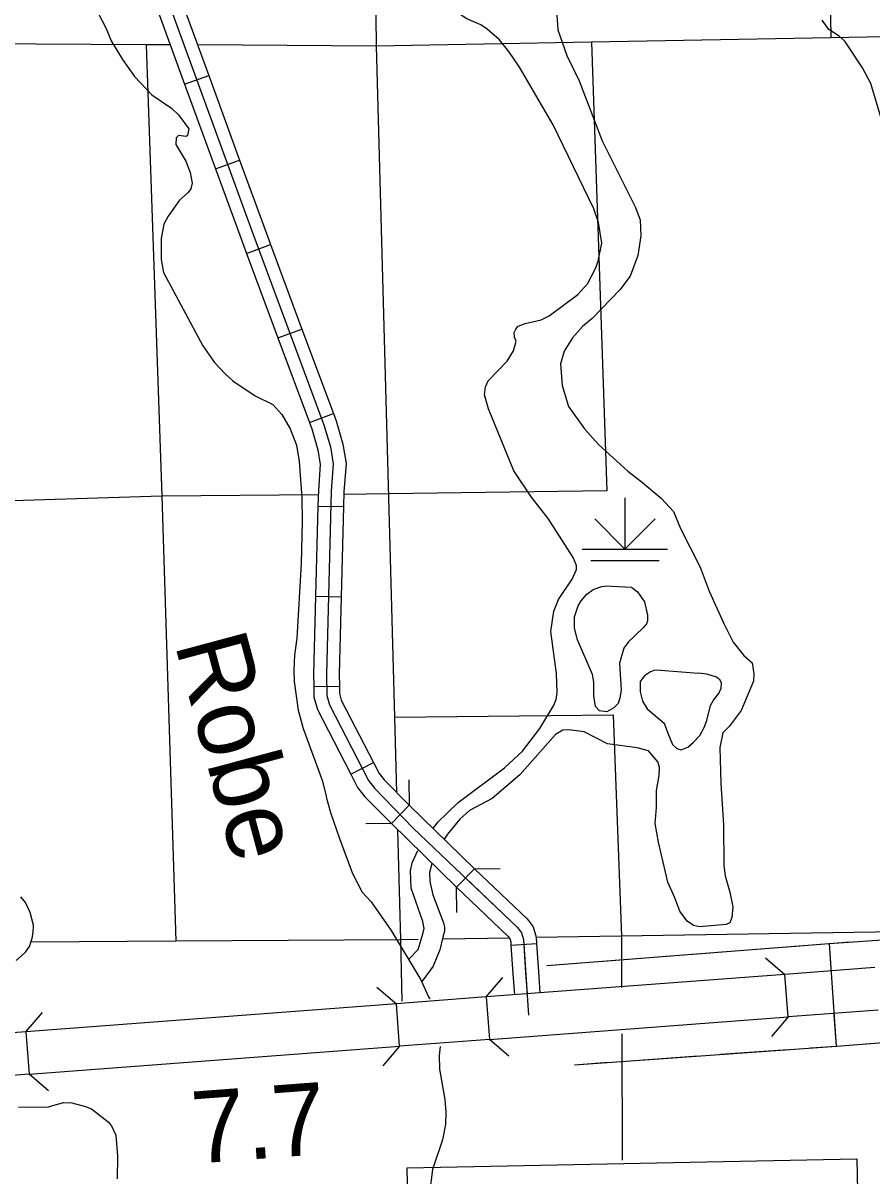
# Model space of a CAD drawing. Extents: x 1084508 to 1142749, y 1057638 to 1093403.
# Drawn here: x 1092155 to 1093716, y 1068310 to 1070432 of the extents above; entities that cross this region are included whole.
import ezdxf

# ---------------------------------------------------------------- set-up
doc = ezdxf.new("R2010")
doc.units = 0
for name, color, linetype in [('Level 15', 7, 'Continuous'), ('Level 32', 7, 'Continuous'), ('Level 35', 7, 'Continuous'), ('Level 37', 7, 'Continuous'), ('Level 38', 7, 'Continuous'), ('Level 43', 7, 'Continuous'), ('Level 44', 7, 'Continuous'), ('Level 47', 7, 'Continuous'), ('Level 48', 7, 'Continuous'), ('Level 5', 7, 'Continuous'), ('Level 7', 7, 'Continuous')]:
    doc.layers.add(name, color=color, linetype=linetype)

msp = doc.modelspace()

# ---------------------------------------------------------------- linework, layer by layer
at = {"layer": 'Level 15'}
for p, q in [((1093562.5, 1068602.9), (1093556.5, 1068681.2)), ((1093007.2, 1068639.7), (1093013.1, 1068561.4)), ((1092847.9, 1068549), (1092841.9, 1068627.2)), ((1092160.4, 1068575.7), (1092166.4, 1068497.5))]:
    msp.add_line(p, q, dxfattribs=at)
for points in [[(1093556.5, 1068681.2), (1093007.2, 1068639.7)], [(1093721.8, 1068693.7), (1093556.5, 1068681.2)], [(1093007.2, 1068639.7), (1092841.9, 1068627.2)], [(1092841.9, 1068627.2), (1092160.4, 1068575.7)], [(1093727.8, 1068615.4), (1093562.5, 1068602.9)], [(1093013.1, 1068561.4), (1093562.5, 1068602.9)], [(1092160.4, 1068575.7), (1091995.1, 1068563.2)], [(1092166.4, 1068497.5), (1092847.9, 1068549)], [(1093013.1, 1068561.4), (1092847.9, 1068549)], [(1092166.4, 1068497.5), (1092001.1, 1068485)]]:
    msp.add_lwpolyline(points, dxfattribs=at)
at = {"layer": 'Level 32'}
for p, q in [((1092452.6, 1070318.9), (1092496.8, 1070335.1)), ((1092509.4, 1070163.2), (1092553.6, 1070179.4)), ((1092566.4, 1070007.5), (1092610.6, 1070023.9)), ((1092624.2, 1069852.1), (1092668.3, 1069868.5)), ((1092682, 1069696.8), (1092726.1, 1069713.2)), ((1092697.7, 1069543), (1092744.8, 1069541.8)), ((1092693.5, 1069377.3), (1092740.6, 1069376.1)), ((1092690.2, 1069210.7), (1092737.2, 1069211.4)), ((1092757.9, 1069049.7), (1092799.8, 1069071.3)), ((1092832.8, 1068958.7), (1092865.7, 1068992.4)), ((1092952.8, 1068842), (1092985.6, 1068875.7)), ((1093052.6, 1068735), (1093099.6, 1068738.3))]:
    msp.add_line(p, q, dxfattribs=at)
for points in [[(1092395, 1070545.5), (1092575.9, 1070049.5), (1092708.8, 1069692.1), (1092720.7, 1069651.7), (1092725.7, 1069620.5), (1092722, 1069570.3), (1092713.4, 1069233.8), (1092713.9, 1069194.5), (1092718.7, 1069177.4), (1092790.5, 1069037.8), (1092801.7, 1069023.8), (1092872.9, 1068950.1), (1093064.6, 1068767.4), (1093071.8, 1068757.9), (1093075.5, 1068745.5), (1093085.1, 1068606.2)], [(1092440, 1070490.8), (1092496.8, 1070335.1)], [(1092395.8, 1070474.6), (1092452.6, 1070318.9)], [(1092496.8, 1070335.1), (1092553.6, 1070179.4)], [(1092452.6, 1070318.9), (1092509.4, 1070163.2)], [(1092509.4, 1070163.2), (1092553.8, 1070041.4), (1092566.4, 1070007.5)], [(1092553.6, 1070179.4), (1092598, 1070057.6), (1092610.6, 1070023.9)], [(1092610.6, 1070023.9), (1092668.3, 1069868.5)], [(1092566.4, 1070007.5), (1092624.2, 1069852.1)], [(1092668.3, 1069868.5), (1092726.1, 1069713.2)], [(1092624.2, 1069852.1), (1092682, 1069696.8)], [(1092682, 1069696.8), (1092686.5, 1069684.7), (1092697.7, 1069646.5), (1092702, 1069619.5), (1092698.5, 1069571.5), (1092697.7, 1069543)], [(1092726.1, 1069713.2), (1092731.2, 1069699.6), (1092743.7, 1069656.9), (1092749.4, 1069621.5), (1092745.5, 1069569.2), (1092744.8, 1069541.8)], [(1092697.7, 1069543), (1092693.5, 1069377.3)], [(1092744.8, 1069541.8), (1092740.6, 1069376.1)], [(1092693.5, 1069377.3), (1092689.8, 1069233.9), (1092690.2, 1069210.7)], [(1092740.6, 1069376.1), (1092736.9, 1069233.7), (1092737.2, 1069211.4)], [(1092690.2, 1069210.7), (1092690.4, 1069191.2), (1092696.6, 1069168.8), (1092757.9, 1069049.7)], [(1092737.2, 1069211.4), (1092737.4, 1069197.9), (1092740.7, 1069186), (1092799.8, 1069071.3)], [(1092799.8, 1069071.3), (1092810.4, 1069050.6), (1092819.4, 1069039.3), (1092865.7, 1068992.4)], [(1092757.9, 1069049.7), (1092770.7, 1069024.9), (1092784, 1069008.2), (1092832.8, 1068958.7)], [(1092865.7, 1068992.4), (1092985.6, 1068875.7)], [(1092832.8, 1068958.7), (1092952.8, 1068842)], [(1092985.6, 1068875.7), (1093082.2, 1068783.2), (1093093.2, 1068768.8), (1093098.8, 1068749.7), (1093099.6, 1068738.3)], [(1092969.3, 1068858.7), (1093064.6, 1068767.4), (1093071.8, 1068757.9), (1093075.5, 1068745.5), (1093079.7, 1068684.1)], [(1092952.8, 1068842), (1093047, 1068751.7), (1093050.5, 1068747.1), (1093052.2, 1068741.4), (1093052.6, 1068735)], [(1093052.6, 1068735), (1093056.2, 1068682.5), (1093058.9, 1068643.6)], [(1093099.6, 1068738.3), (1093103.2, 1068685.7), (1093105.9, 1068647.1)], [(1093079.7, 1068684.1), (1093082.4, 1068645.5)]]:
    msp.add_lwpolyline(points, dxfattribs=at)
at = {"layer": 'Level 35'}
for points in [[(1092276, 1070484.8), (1092308.1, 1070421.7), (1092317.6, 1070398.8), (1092338.1, 1070364.5), (1092360.1, 1070333.5), (1092392.2, 1070299.3), (1092428.4, 1070274.7), (1092441, 1070262.9), (1092460.1, 1070236.8), (1092457.6, 1070224.4), (1092455.2, 1070222.8), (1092441.3, 1070224.8), (1092437.1, 1070220.3), (1092436.5, 1070208), (1092454.8, 1070177.2), (1092462.6, 1070156.4), (1092466.7, 1070136.7), (1092464.2, 1070126.5), (1092459.1, 1070119.8), (1092443, 1070105.4), (1092422.3, 1070076.1), (1092414.3, 1070061.4), (1092409.2, 1070035.1), (1092409.2, 1069996.8), (1092414, 1069972.7), (1092486, 1069837.4), (1092507.4, 1069806.9), (1092526.9, 1069786.2), (1092541.4, 1069773.5), (1092582.1, 1069745.6), (1092614.5, 1069730), (1092631.5, 1069711.5), (1092646.8, 1069685), (1092658.1, 1069655.2)], [(1092658.1, 1069655.2), (1092663.4, 1069624.6), (1092668.3, 1069557.9), (1092668.6, 1069513.7), (1092666.7, 1069437.3), (1092658.9, 1069299.9), (1092654.5, 1069268.7), (1092653.2, 1069241.9), (1092653.9, 1069219.9), (1092661.5, 1069167.6), (1092670.8, 1069133.7), (1092705.8, 1069037), (1092713, 1069009.3), (1092713.5, 1069005.4)], [(1093274.8, 1069393), (1093285.4, 1069385.2), (1093298.1, 1069366.6), (1093303.8, 1069342.3), (1093303.6, 1069331.9), (1093301.9, 1069326.1), (1093296, 1069318.7), (1093267.9, 1069292.3), (1093260.5, 1069281.7), (1093252.2, 1069254), (1093255.5, 1069204.1), (1093252.9, 1069190.1), (1093249.6, 1069179.6), (1093241.8, 1069171.8), (1093229.2, 1069164.6), (1093215.4, 1069166.3), (1093208.2, 1069174.2), (1093205.2, 1069193.8), (1093205.1, 1069219), (1093202.3, 1069233), (1093175.3, 1069297), (1093169.5, 1069318.2), (1093169.2, 1069339.3), (1093176.2, 1069359.4), (1093181.5, 1069368.4), (1093192, 1069380.8), (1093203.8, 1069389.7), (1093219.6, 1069394.8), (1093225.2, 1069395.3)], [(1093274.8, 1069393), (1093225.2, 1069395.3)], [(1093327.6, 1069240.7), (1093315.7, 1069240.2), (1093309.3, 1069237.7), (1093298.3, 1069230.4), (1093290.5, 1069220.3), (1093290.1, 1069201.4), (1093294.5, 1069184), (1093302.9, 1069169.9), (1093334.4, 1069143.2), (1093341.4, 1069124.9), (1093349.7, 1069104.5), (1093357.9, 1069096.6), (1093365.5, 1069094.4), (1093378.1, 1069099.3), (1093387.8, 1069107.6), (1093399.8, 1069121), (1093408, 1069135.2), (1093413.1, 1069148.6), (1093419.5, 1069175.9), (1093425.3, 1069185.9), (1093435.2, 1069198.2), (1093439.5, 1069207.9), (1093440, 1069217.6), (1093437, 1069223.5), (1093430.9, 1069227.9), (1093413.1, 1069233.8), (1093397.3, 1069235.7)], [(1093327.6, 1069240.7), (1093397.3, 1069235.7)], [(1092713.5, 1069005.4), (1092720.5, 1068979.3), (1092737.3, 1068931.3), (1092761, 1068866.6), (1092779, 1068832.6), (1092795.3, 1068814.6), (1092832.1, 1068762), (1092887, 1068671.1), (1092901.2, 1068639.8), (1092903.6, 1068636.5)], [(1092143, 1068707.1), (1092160, 1068722.1), (1092167.2, 1068732.7), (1092172, 1068748), (1092174.2, 1068758.4), (1092174.4, 1068771.9), (1092168.3, 1068795), (1092160.2, 1068813.6), (1092151.4, 1068823.7)], [(1092922.2, 1068548.8), (1092920.6, 1068532.3), (1092921.1, 1068507.1), (1092931, 1068450.9), (1092932.7, 1068428), (1092932.2, 1068405.3), (1092926.8, 1068377.2), (1092908.2, 1068322.1), (1092902.7, 1068279.5)], [(1092147.2, 1068437.3), (1092202.5, 1068437.4), (1092219, 1068442.3), (1092230.5, 1068445.6), (1092245.4, 1068444.8), (1092270.2, 1068438.2), (1092281, 1068433.7), (1092312.2, 1068410.2), (1092318.1, 1068402.8), (1092326.1, 1068385.5), (1092329.3, 1068346.6), (1092328.7, 1068305.4)]]:
    msp.add_lwpolyline(points, dxfattribs=at)
at = {"layer": 'Level 37'}
for points in [[(1093520.8, 1068711.9), (1093556.5, 1068681.2)], [(1093007.2, 1068639.7), (1093037.9, 1068675.4)], [(1092806.2, 1068657.9), (1092841.9, 1068627.2)], [(1092160.4, 1068575.7), (1092191.1, 1068611.4)], [(1093562.5, 1068602.9), (1093531.8, 1068567.2)], [(1092847.9, 1068549), (1092817.2, 1068513.2)], [(1093048.9, 1068530.8), (1093013.1, 1068561.4)], [(1092202.1, 1068466.8), (1092166.4, 1068497.5)]]:
    msp.add_lwpolyline(points, dxfattribs=at)
at = {"layer": 'Level 38'}
for points in [[(1092865.1, 1069039.5), (1092865.7, 1068992.4)], [(1092832.8, 1068958.7), (1092785.7, 1068958.1)], [(1092985.6, 1068875.7), (1093032.7, 1068876.3)], [(1092953.4, 1068794.9), (1092952.8, 1068842)]]:
    msp.add_lwpolyline(points, dxfattribs=at)
at = {"layer": 'Level 43'}
for points in [[(1093118.9, 1068697.7), (1093638.1, 1068738.3), (1093983.8, 1068761.9)], [(1093552.6, 1068731.6), (1093638.1, 1068738.3), (1093676.6, 1068741)], [(1093387.4, 1068718.7), (1093511.3, 1068728.4)], [(1093651.1, 1068549.4), (1093638.5, 1068738.4)], [(1093641.6, 1068692.4), (1093638.5, 1068738.4)], [(1093118.9, 1068697.7), (1093180.9, 1068702.6)], [(1093222.2, 1068705.8), (1093346.1, 1068715.5)], [(1093651.1, 1068549.4), (1093647.3, 1068606.6)], [(1093651.6, 1068549.4), (1094020.7, 1068578.2)], [(1093169.3, 1068515.1), (1093651.1, 1068549.4)], [(1093603.2, 1068546), (1093651.1, 1068549.4)], [(1093651.6, 1068549.4), (1093713.6, 1068554.3)], [(1093272.6, 1068522.4), (1093396.6, 1068531.3)], [(1093437.9, 1068534.2), (1093561.9, 1068543)], [(1093169.3, 1068515.1), (1093231.3, 1068519.5)]]:
    msp.add_lwpolyline(points, dxfattribs=at)
at = {"layer": 'Level 44'}
for p, q in [((1093262.3, 1069558), (1093262.3, 1069463.9)), ((1093262.3, 1069463.9), (1093206.8, 1069519.4)), ((1093262.3, 1069463.9), (1093317.8, 1069519.4)), ((1093183.8, 1069463.9), (1093340.8, 1069463.9)), ((1093199.5, 1069442.5), (1093325.1, 1069442.5))]:
    msp.add_line(p, q, dxfattribs=at)
at = {"layer": 'Level 47'}
for points in [[(1092997.1, 1070428), (1092971.6, 1070439.2), (1092948.7, 1070454.3), (1092928.9, 1070463.9), (1092908.6, 1070471.5), (1092893.2, 1070481), (1092878.2, 1070493.9), (1092870.6, 1070505.5), (1092869.6, 1070512.7), (1092873.8, 1070527), (1092886.7, 1070531.7), (1092905.9, 1070529.9), (1092926.2, 1070524.8), (1092951.6, 1070523.9), (1092960, 1070525.2), (1092966, 1070529.6), (1092968.9, 1070535.7), (1092971.7, 1070551.5), (1092969.8, 1070561.8), (1092964.3, 1070572.3), (1092956.1, 1070582.3), (1092936.7, 1070597.2), (1092903.6, 1070610.7)], [(1093137, 1070446), (1093139, 1070419), (1093155.6, 1070371.6), (1093178.2, 1070325), (1093220.5, 1070215.1), (1093280.9, 1070093.3), (1093290.3, 1070069.8), (1093291.2, 1070040.3), (1093285.8, 1070003.9), (1093271.7, 1069965.9), (1093252.6, 1069940.6), (1093201.8, 1069888.2), (1093184, 1069873), (1093166, 1069852.7), (1093150.7, 1069827.6), (1093143.8, 1069804.6), (1093147, 1069764.8), (1093158.3, 1069726.3), (1093188.1, 1069685.1), (1093213.7, 1069656.2), (1093267.4, 1069607.2), (1093294.8, 1069586.3), (1093329.6, 1069556.6), (1093351.5, 1069533.2), (1093364.7, 1069501.4), (1093400.4, 1069430.5)], [(1093749, 1070204.8), (1093714.3, 1070320.6), (1093699, 1070349.4), (1093666.4, 1070398), (1093656.3, 1070407.4), (1093637.5, 1070419.4), (1093624.7, 1070436.9)], [(1092909.6, 1068949.7), (1092918, 1068961.6), (1092955.4, 1068997.7), (1093040.5, 1069061.6), (1093074, 1069092.2), (1093105.8, 1069133.8), (1093131.1, 1069175.4), (1093135.6, 1069186.9), (1093137.6, 1069199.6), (1093136.5, 1069235.1), (1093126.2, 1069312), (1093131.2, 1069349.3), (1093140.1, 1069371.1), (1093165.2, 1069408.6), (1093172.9, 1069426.2), (1093172.9, 1069433.8), (1093167.3, 1069448), (1093120.9, 1069520), (1093090.2, 1069559), (1093057.8, 1069608), (1093011.6, 1069721.9), (1093004.3, 1069747.4), (1093005.6, 1069762.2), (1093011, 1069773.4), (1093045.9, 1069809.4), (1093057.4, 1069828.2), (1093062.3, 1069846.3), (1093059.2, 1069853.4), (1093058.8, 1069862.2), (1093061.7, 1069868.6), (1093066.2, 1069873.8), (1093078.8, 1069878.7), (1093108.3, 1069885.3), (1093122.7, 1069893.1), (1093175.6, 1069932.4), (1093193.3, 1069952), (1093208.1, 1069980), (1093212.9, 1069993.4), (1093219.7, 1070026.4), (1093213.5, 1070064.5), (1093205.3, 1070089.6), (1093130.1, 1070244.4), (1093068.5, 1070350.1), (1093048.5, 1070379.1), (1093031, 1070401.4), (1093009, 1070420.3), (1092997.1, 1070428)], [(1093400.4, 1069430.5), (1093416.9, 1069386.2), (1093443.4, 1069328.2), (1093461.4, 1069292.7), (1093480.9, 1069268), (1093496.2, 1069254.2), (1093499.2, 1069234.2), (1093498.5, 1069221), (1093476.2, 1069166.6), (1093454.2, 1069137.4), (1093442.5, 1069125.9), (1093437, 1069098.9), (1093438.8, 1069032.6), (1093443.7, 1068956.7), (1093444.2, 1068881.9), (1093446.6, 1068862.5), (1093455.3, 1068832.6), (1093460.8, 1068805.5), (1093458.8, 1068785.9), (1093455.1, 1068776.3), (1093448.3, 1068772.9), (1093399.3, 1068769), (1093388.6, 1068771.1), (1093376.7, 1068779.4), (1093363.4, 1068797.7), (1093354.3, 1068822.2), (1093341.2, 1068850.9), (1093324.1, 1068924.5), (1093317.7, 1068959.1), (1093320, 1068988.5), (1093320, 1069019.6), (1093325.1, 1069047.2), (1093326.1, 1069062.6), (1093322.5, 1069072.5), (1093305.7, 1069092.3), (1093284.5, 1069098.3), (1093230.4, 1069105.2), (1093187.2, 1069127.7), (1093158.9, 1069131.2), (1093147.9, 1069130.5), (1093134.8, 1069122.4), (1093069.2, 1069048.6), (1093018, 1069005), (1092976.6, 1068982.9), (1092958.5, 1068967), (1092935.8, 1068939.1), (1092930, 1068929.8)], [(1092864.5, 1068708.5), (1092882.2, 1068727.2), (1092889.1, 1068751.9), (1092893, 1068765.6), (1092890.6, 1068778.4), (1092869.1, 1068839.8), (1092868.1, 1068871.5), (1092871.2, 1068886.4), (1092881.4, 1068909.5)], [(1092907.3, 1068884.8), (1092903, 1068868.5), (1092903.3, 1068851.9), (1092908.7, 1068827.6), (1092928.9, 1068776.2), (1092930.4, 1068767.6), (1092930.4, 1068760.7), (1092927.5, 1068749.9), (1092921.6, 1068726.3), (1092909.8, 1068696.7), (1092889.1, 1068669.1)]]:
    msp.add_lwpolyline(points, dxfattribs=at)
at = {"layer": 'Level 5'}
for points in [[(1092801.6, 1070663.6), (1092804.9, 1070389.3), (1092838.6, 1069154.3)], [(1092381.9, 1070391.7), (1091569.2, 1070396.5)], [(1093641, 1070404.5), (1093201, 1070396.5)], [(1093995.5, 1068763.4), (1093099, 1068749)], [(1092436.5, 1068742.2), (1092169.7, 1068740.4)], [(1092882.3, 1068745.5), (1092849.8, 1068745)], [(1092849.8, 1068745), (1092851.7, 1068632.1)], [(1093050.6, 1068748.2), (1092926.6, 1068746.3)]]:
    msp.add_lwpolyline(points, dxfattribs=at)
at = {"layer": 'Level 7'}
for points in [[(1093614.8, 1072085.4), (1093641, 1070404.5)], [(1094522.5, 1070421), (1094478.5, 1070419.9), (1093641, 1070404.5)], [(1093201, 1070396.5), (1092804.9, 1070389.3), (1092476.4, 1070391.2)], [(1093201, 1070396.5), (1093228.8, 1069570.9), (1092827.4, 1069565.1)], [(1092381.9, 1070391.7), (1092410.6, 1069561), (1092436.5, 1068742.2)], [(1092426.1, 1070391.5), (1092381.9, 1070391.7)], [(1092698.3, 1069563.8), (1092410.6, 1069561), (1091998.6, 1069548.5), (1091996.6, 1069612.6)], [(1092827.4, 1069565.1), (1092745.4, 1069564.3)], [(1092838.6, 1069154.3), (1093240.5, 1069158.7), (1093255.8, 1068751.5)], [(1092838.6, 1069154.3), (1092842.4, 1069016)], [(1092844.3, 1068947.5), (1092849.8, 1068745)], [(1092849.8, 1068745), (1092436.5, 1068742.2)], [(1093255.8, 1068751.5), (1093256.1, 1068657.1)], [(1093256.4, 1068571.9), (1093257.3, 1068339.6)], [(1092099.4, 1064749.4), (1092099.1, 1064749.5), (1092081.8, 1065357.6), (1092494.9, 1065363.5), (1092457.7, 1067062.4), (1092886.8, 1067071), (1092861.5, 1068325.5), (1093688.5, 1068342.2), (1093697.2, 1067924.4), (1094326.3, 1067932), (1094350.2, 1067088.1), (1094127.7, 1067083.7), (1094136.3, 1066704.3), (1093926.7, 1066715.6), (1093944.2, 1066617.4), (1093724.5, 1066613.3), (1093735.8, 1066191.9), (1094527.2, 1066205.6), (1094540.5, 1065419.5)]]:
    msp.add_lwpolyline(points, dxfattribs=at)

# ---------------------------------------------------------------- texts
at = {"layer": 'Level 35'}
msp.add_text('Robe', height=132.58, rotation=285.0461, dxfattribs=at).set_placement((1092433.9, 1069289.5))
at = {"layer": 'Level 48'}
msp.add_text('7.7', height=132.58, rotation=4.3204, dxfattribs=at).set_placement((1092470.5, 1068332.9))

doc.saveas('drawing.dxf')
